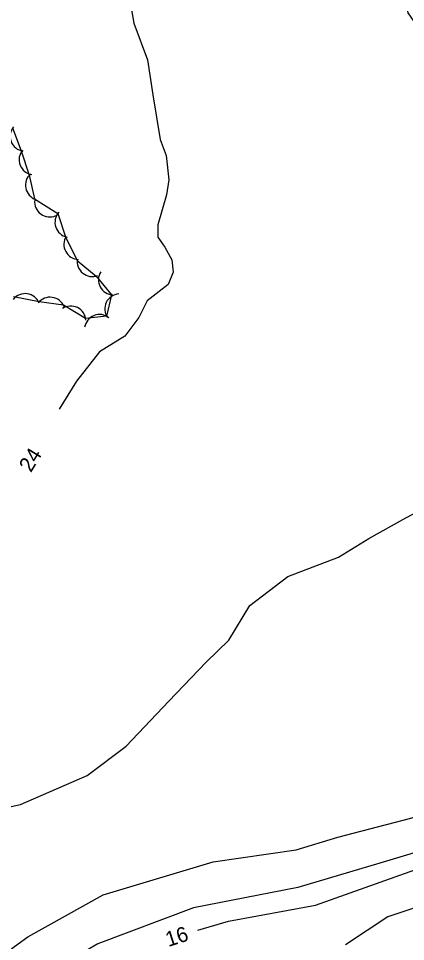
# Model space of a CAD drawing. Extents: x 646142 to 649934, y 5874075 to 5876351.
# Drawn here: x 648677.7 to 648754.7, y 5875630.2 to 5875813.8 of the extents above; entities that cross this region are included whole.
import ezdxf

# ---------------------------------------------------------------- set-up
doc = ezdxf.new("R2010")
doc.units = 0
for name, color, linetype in [('Niveau 1', 7, 'Continuous'), ('Niveau 2', 7, 'Continuous'), ('Niveau 44', 7, 'Continuous')]:
    doc.layers.add(name, color=color, linetype=linetype)

msp = doc.modelspace()

# ---------------------------------------------------------------- linework, layer by layer
at = {"layer": 'Niveau 1'}
msp.add_lwpolyline([(648666.17, 5875621.46), (648679.59, 5875631.12), (648694.52, 5875639.49), (648716.4, 5875646.02), (648732.92, 5875648.43), (648741.23, 5875650.93), (648755.75, 5875654.69), (648760.29, 5875656.21)], dxfattribs=at)
at = {"layer": 'Niveau 2'}
for points in [[(648731.28, 5875702.76), (648741.32, 5875706.63), (648747.41, 5875710.34), (648754.74, 5875714.44), (648760.31, 5875717.39), (648764.1, 5875720.71), (648765.93, 5875724.39), (648767.44, 5875732.24), (648765.97, 5875736.91), (648765.33, 5875743.34), (648766.22, 5875751.6), (648766.82, 5875760.42), (648765.51, 5875766.5), (648762.99, 5875775.69), (648761.95, 5875787.87), (648761.15, 5875793.58), (648760.42, 5875804.2), (648758.56, 5875809.99), (648755.2, 5875814.95), (648753.63, 5875820.84)], [(648700.04, 5875816.26), (648700.63, 5875812.87), (648703.38, 5875805.54), (648704.41, 5875798.63), (648705.85, 5875789.72), (648707.06, 5875786.56), (648707.61, 5875781.71), (648707.13, 5875778.69), (648705.44, 5875772.77), (648705.43, 5875770.32), (648706.78, 5875768.28), (648708.23, 5875765.78), (648708.44, 5875763.35), (648707.5, 5875760.87), (648703.3, 5875757.64), (648701.62, 5875754.34), (648698.87, 5875750.59), (648693.79, 5875747.46), (648689.24, 5875741.62), (648685.78, 5875736.06)], [(648713.36, 5875632.44), (648719.46, 5875634.25), (648736.78, 5875637.44), (648762.49, 5875646.57), (648771.99, 5875655.65), (648778.98, 5875664.04), (648789.12, 5875681.65), (648793.68, 5875699.94), (648794.23, 5875709.51), (648797.01, 5875713.76), (648798.57, 5875712.01), (648802.22, 5875701.52), (648806.81, 5875685.82), (648810.91, 5875674.18), (648814.43, 5875665.08), (648817.33, 5875662.87), (648823.54, 5875661.66), (648826.8, 5875661.89)], [(648641.42, 5875658.65), (648646.47, 5875658.3), (648654.42, 5875654.32), (648660.97, 5875653.8), (648678.11, 5875657.45), (648691.38, 5875663.2), (648699.15, 5875669.04), (648707.58, 5875677.99), (648715.06, 5875685.74), (648719.51, 5875690.12), (648723.74, 5875697.05), (648731.28, 5875702.76)], [(648812.03, 5875657.99), (648810.92, 5875659.89), (648809.56, 5875664.6), (648806.19, 5875669.96), (648801.38, 5875671.18), (648794.9, 5875668.84), (648790.39, 5875662.78), (648786.25, 5875657.93), (648783.24, 5875652.24), (648778.88, 5875647.13), (648773.05, 5875642.72), (648762.58, 5875638.84), (648751.16, 5875635.11), (648742.73, 5875629.52)], [(648773.24, 5875660.13), (648771.63, 5875657.22), (648765.49, 5875651.86), (648760.19, 5875648.97), (648749.57, 5875645.79), (648733.26, 5875640.93), (648712.53, 5875636.85), (648693.47, 5875629.74), (648674.98, 5875618.92), (648656.72, 5875602.7), (648643.07, 5875587.36), (648618.42, 5875563.73), (648594.18, 5875540.59), (648565.49, 5875522.47), (648537.36, 5875505.81), (648521.88, 5875494.75), (648496.86, 5875474.58), (648482.48, 5875459.38), (648473.15, 5875445.67), (648467.81, 5875427.88), (648460.98, 5875408.35), (648452.47, 5875399.1), (648430.65, 5875382.97)]]:
    msp.add_lwpolyline(points, dxfattribs=at)
at = {"layer": 'Niveau 44'}
msp.add_lwpolyline([(648676.53, 5875792.02), (648678.26, 5875787.48), (648679.86, 5875782.65), (648680.86, 5875777.9), (648685.52, 5875775), (648687.05, 5875770.39), (648689.38, 5875765.63), (648693.14, 5875762.56), (648696.17, 5875758.84), (648695.23, 5875754.6), (648691.06, 5875754.09), (648686.63, 5875756.75), (648681.83, 5875757.44), (648676.7, 5875758.41)], dxfattribs=at)
for centre, start, end in [((648679.04, 5875790.38), 140.9499, 260.9279), ((648680.83, 5875785.71), 140.9499, 260.9279), ((648682.09, 5875780.64), 131.8229, 251.8008), ((648683.91, 5875777.32), 173.6337, 293.6117), ((648687.96, 5875773.25), 138.3436, 258.3215), ((648689.74, 5875768.86), 147.9191, 267.897), ((648692.38, 5875765.46), 170.716, 290.694), ((648696.6, 5875761.81), 147.8379, 267.8158), ((648679.03, 5875756.06), 21.815, 141.7929), ((648697.87, 5875756.01), 94.2109, 214.1888), ((648683.98, 5875755.35), 21.815, 141.7929), ((648688.11, 5875753.58), 3.8133, 123.7912), ((648693.83, 5875751.92), 51.3916, 171.3696)]:
    msp.add_arc(centre, 3, start, end, dxfattribs=at)

# ---------------------------------------------------------------- texts
at = {"layer": 'Niveau 2'}
for s, rotation, p in [('24', 58.6709, (648680.17, 5875723.34)), ('16', 17.8787, (648707.51, 5875629.08))]:
    msp.add_text(s, height=3, rotation=rotation, dxfattribs=at).set_placement(p)

doc.saveas('drawing.dxf')
